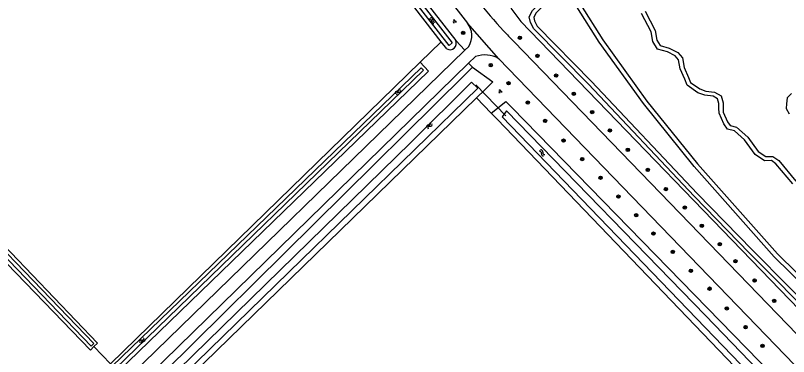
# Model space of a CAD drawing. Extents: x 136000 to 141000, y 400494 to 402006.
# Drawn here: x 140209.3 to 140394.2, y 401207.4 to 401289 of the extents above; entities that cross this region are included whole.
import ezdxf

# ---------------------------------------------------------------- set-up
doc = ezdxf.new("R2010")
doc.units = 0
for name, color, linetype in [('gg-knt-bronhoudergrens', 7, 'Continuous'), ('gg-knt-onverhard', 7, 'Continuous'), ('gg-kntw-bovenkant insteek waterloop', 7, 'Continuous'), ('gg-kntw-waterlijn', 7, 'Continuous'), ('gg-kwrk-duiker nz buis', 7, 'Continuous'), ('gt-grn-groengrens', 7, 'Continuous'), ('gt-grn-weggrens', 7, 'Continuous'), ('gt-symb-boom', 7, 'Continuous'), ('gt-symb-groenvak', 7, 'Continuous'), ('gt-symb-watersymbool', 7, 'Continuous')]:
    doc.layers.add(name, color=color, linetype=linetype)

# ---------------------------------------------------------------- blocks, each defined once
blk = doc.blocks.new('gt0-WA')
at = {"layer": 'gt-symb-watersymbool'}
for centre, start, end in [((-0.32, 0.02), 28.0725, 151.9275), ((0.43, 0.42), 208.0725, 331.9275), ((-0.32, -0.43), 28.0725, 151.9275), ((0.43, -0.03), 208.0725, 331.9275)]:
    blk.add_arc(centre, 0.425, start, end, dxfattribs=at)
blk = doc.blocks.new('gt0-BOOM')
at = {"layer": 'gt-symb-boom'}
for radius in [0.4, 0.2]:
    blk.add_circle((0, 0), radius, dxfattribs=at)
blk = doc.blocks.new('gt0-GRVAK')
at = {"layer": 'gt-symb-groenvak'}
for p, q in [((-0.11, 0.19), (-0.23, 0.24)), ((-0.18, 0.15), (0.09, 0.15)), ((-0.09, 0.21), (-0.16, 0.32)), ((-0.05, 0.21), (-0.05, 0.39)), ((0, 0.21), (0.06, 0.32)), ((0.02, 0.19), (0.13, 0.24)), ((0.26, -0.05), (0.2, 0.06)), ((0.3, -0.05), (0.3, 0.13)), ((0.35, -0.05), (0.41, 0.06)), ((-0.24, -0.23), (-0.36, -0.18)), ((-0.32, -0.26), (-0.05, -0.26)), ((-0.23, -0.21), (-0.29, -0.09)), ((-0.18, -0.2), (-0.18, -0.02)), ((-0.14, -0.21), (-0.07, -0.09)), ((-0.12, -0.23), (0, -0.18)), ((0.24, -0.07), (0.12, -0.02)), ((0.17, -0.11), (0.44, -0.11)), ((0.37, -0.07), (0.49, -0.02))]:
    blk.add_line(p, q, dxfattribs=at)

msp = doc.modelspace()

# ---------------------------------------------------------------- linework, layer by layer
at = {"layer": 'gg-knt-bronhoudergrens'}
msp.add_line((140228.1, 401209.8), (140232.06, 401205.68), dxfattribs=at)
at = {"layer": 'gg-knt-onverhard'}
for p, q in [((140213.56, 401421.45), (140317.48, 401287.11)), ((140328.54, 401282.72), (140451.05, 401156.13)), ((140316.82, 401280.69), (140028.12, 401000)), ((140317.74, 401281.58), (140316.82, 401280.69)), ((140317.72, 401277.53), (140319.37, 401279.14)), ((140033, 401000), (140317.72, 401277.53)), ((140324.93, 401278.64), (140447.13, 401152.34))]:
    msp.add_line(p, q, dxfattribs=at)
for centre, radius, start, end in [((140409.84, 401362.9), 114.19, 217.9531, 222.8201), ((140313.66, 401284.16), 4.82, 327.683, 37.7076), ((140409.82, 401362.88), 114.16, 222.8191, 224.5994), ((140321.61, 401272.82), 6.7, 60.3028, 109.5093)]:
    msp.add_arc(centre, radius, start, end, dxfattribs=at)
at = {"layer": 'gg-kntw-bovenkant insteek waterloop'}
for p, q in [((140209.24, 401418.69), (140314.63, 401282.95)), ((140311.17, 401282.7), (140209.2, 401414.03)), ((140312.5, 401280.98), (140311.17, 401282.7)), ((140306.12, 401277.79), (140232.06, 401205.68)), ((140316.79, 401274.8), (140318.62, 401276.61)), ((140321.64, 401271.3), (140319.59, 401269.3)), ((140319.59, 401269.3), (140175.84, 401129.59)), ((140328.02, 401266.97), (140438.25, 401154.07)), ((140324.56, 401264.14), (140323.14, 401265.62)), ((140434.66, 401149.66), (140324.56, 401264.14))]:
    msp.add_line(p, q, dxfattribs=at)
for points in [[(140228.1, 401209.8), (140228.93, 401210.6), (140171.84, 401270.27), (140110.77, 401333.54)], [(140108.81, 401331.93), (140169.51, 401268.68), (140227.27, 401208.99), (140228.1, 401209.8)], [(140413.75, 401208.78), (140390.84, 401231.27), (140371.68, 401252.88), (140359.58, 401267.89), (140348.98, 401282.61), (140343.61, 401291.02), (140342.52, 401292.55), (140340.94, 401294.04), (140339.25, 401294.8), (140339.02, 401294.78), (140338.35, 401294.07), (140337.5, 401292.89), (140336.44, 401291.91), (140335.02, 401290.68), (140333.8, 401289.51), (140333.28, 401288.5), (140333.48, 401287.66), (140334.12, 401286.4), (140347.13, 401273.22), (140372.42, 401246.43), (140385.61, 401232.88), (140403.03, 401215.35)], [(140327.85, 401290.74), (140330.2, 401287.54), (140401.39, 401213.9)], [(140359.93, 401290.01), (140362.35, 401285.41), (140362.71, 401283.07), (140363.54, 401281.8), (140365.65, 401281.18), (140367.76, 401280.08), (140368.87, 401278.84), (140369.27, 401276.53), (140370.32, 401274.14), (140370.81, 401272.93), (140373.03, 401271.4), (140374.47, 401270.88), (140376.57, 401270.66), (140378.09, 401269.72), (140378.6, 401268.1), (140378.59, 401266.85), (140378.63, 401265.83), (140379.62, 401263.58), (140380.24, 401262.68), (140381.82, 401262.26), (140384.47, 401259.89), (140386.97, 401256.48), (140388.8, 401255.24), (140390.51, 401255.27), (140391.89, 401254.26), (140396, 401249.36)], [(140233.84, 401203.76), (140308.16, 401275.66), (140306.12, 401277.79)], [(140318.62, 401276.61), (140323.49, 401273.09), (140321.64, 401271.3)], [(140175.84, 401129.59), (140172.89, 401132.63), (140316.79, 401274.8)], [(140394.94, 401270.34), (140393.91, 401269.28), (140393.73, 401267.83), (140393.71, 401266.7), (140394.37, 401265.46)], [(140323.14, 401265.62), (140326.59, 401268.43), (140328.02, 401266.97)]]:
    msp.add_lwpolyline(points, dxfattribs=at)
msp.add_arc((140313.28, 401282.28), 1.51, 238.919, 26.3278, dxfattribs=at)
at = {"layer": 'gg-kntw-waterlijn'}
for points in [[(140207.37, 401415.78), (140209.07, 401417.25), (140256.84, 401355.74), (140285.32, 401319.07), (140313.81, 401282.4), (140313.05, 401281.81), (140224.57, 401395.29), (140208.91, 401415.65), (140208.19, 401414.99)], [(140110.1, 401332.99), (140228.05, 401210.55), (140227.41, 401209.93), (140109.52, 401332.52)], [(140401.98, 401214.99), (140384.9, 401232.18), (140371.7, 401245.74), (140346.41, 401272.52), (140333.3, 401285.8), (140332.53, 401287.31), (140332.23, 401288.63), (140332.98, 401290.12), (140334.34, 401291.42), (140335.77, 401292.66), (140336.75, 401293.55), (140337.58, 401294.71), (140338.55, 401295.73), (140339.41, 401295.83), (140341.5, 401294.89), (140343.28, 401293.21), (140344.45, 401291.55), (140349.81, 401283.17), (140360.38, 401268.5), (140372.44, 401253.53), (140391.57, 401231.96), (140414.46, 401209.48)], [(140395.24, 401248.72), (140391.2, 401253.52), (140390.19, 401254.26), (140388.5, 401254.24), (140386.26, 401255.74), (140383.73, 401259.21), (140381.34, 401261.35), (140379.63, 401261.81), (140378.74, 401263.1), (140377.64, 401265.59), (140377.59, 401266.83), (140377.6, 401267.95), (140377.25, 401269.06), (140376.24, 401269.68), (140374.24, 401269.89), (140372.57, 401270.5), (140370, 401272.28), (140369.4, 401273.75), (140368.3, 401276.24), (140367.94, 401278.39), (140367.14, 401279.28), (140365.28, 401280.25), (140362.9, 401280.94), (140361.76, 401282.71), (140361.39, 401285.09), (140359.08, 401289.47)], [(140233.16, 401204.47), (140306.96, 401275.86), (140306.38, 401276.47), (140232.5, 401205.15)], [(140318.42, 401273.03), (140303.9, 401258.58), (140241.32, 401197.49), (140178.75, 401136.41), (140175.25, 401132.99), (140176.62, 401131.59), (140183, 401137.82), (140221.2, 401175.46), (140274.74, 401227.57), (140319.96, 401271.58), (140318.42, 401273.03)], [(140325.75, 401264.73), (140410.28, 401177.11), (140438.73, 401148.08), (140439.95, 401149.27), (140374.35, 401217.24), (140326.77, 401266.19), (140325.75, 401264.73)]]:
    msp.add_lwpolyline(points, dxfattribs=at)
at = {"layer": 'gg-kwrk-duiker nz buis'}
msp.add_line((140326.59, 401265), (140319.48, 401272.35), dxfattribs=at)
at = {"layer": 'gt-grn-groengrens'}
for p, q in [((140311.17, 401282.7), (140306.12, 401277.79)), ((140314.63, 401282.95), (140316.82, 401280.69)), ((140317.72, 401277.53), (140318.62, 401276.61)), ((140319.59, 401269.3), (140323.14, 401265.62))]:
    msp.add_line(p, q, dxfattribs=at)
at = {"layer": 'gt-grn-weggrens'}
msp.add_line((140324.93, 401278.64), (140317.48, 401287.11), dxfattribs=at)

# ---------------------------------------------------------------- block references
at = {"layer": 'gt-symb-boom'}
for p in [(140316.42, 401284.8), (140330, 401283.65), (140334.18, 401279.29), (140323, 401277.09), (140338.65, 401274.59), (140327.28, 401272.77), (140342.85, 401270.24), (140331.86, 401268.15), (140347.27, 401265.86), (140336.02, 401263.75), (140351.51, 401261.48), (140340.43, 401259.07), (140355.8, 401256.85), (140344.89, 401254.65), (140360.56, 401252.06), (140349.27, 401250.17), (140364.9, 401247.46), (140353.56, 401245.66), (140369.41, 401243.03), (140357.83, 401241.21), (140373.5, 401238.7), (140361.93, 401236.84), (140377.77, 401234.29), (140366.56, 401232.46), (140381.55, 401230.2), (140370.9, 401227.96), (140386.11, 401225.61), (140375.37, 401223.66), (140390.83, 401220.73), (140379.46, 401218.95), (140383.96, 401214.46), (140388.01, 401209.99)]:
    msp.add_blockref('gt0-BOOM', p, dxfattribs=at)
at = {"layer": 'gt-symb-groenvak'}
for p in [(140314.36, 401287.58), (140325.28, 401270.84)]:
    msp.add_blockref('gt0-GRVAK', p, dxfattribs=at)
at = {"layer": 'gt-symb-watersymbool'}
for p, rotation in [((140309.03, 401287.71), 138.0000087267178), ((140300.77, 401270.67), 51.984339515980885), ((140308.26, 401262.58), 51.984339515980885), ((140335.32, 401256.1), 135), ((140239.65, 401211.17), 51.984339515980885)]:
    msp.add_blockref('gt0-WA', p, dxfattribs=dict(at, rotation=rotation))

doc.saveas('drawing.dxf')
